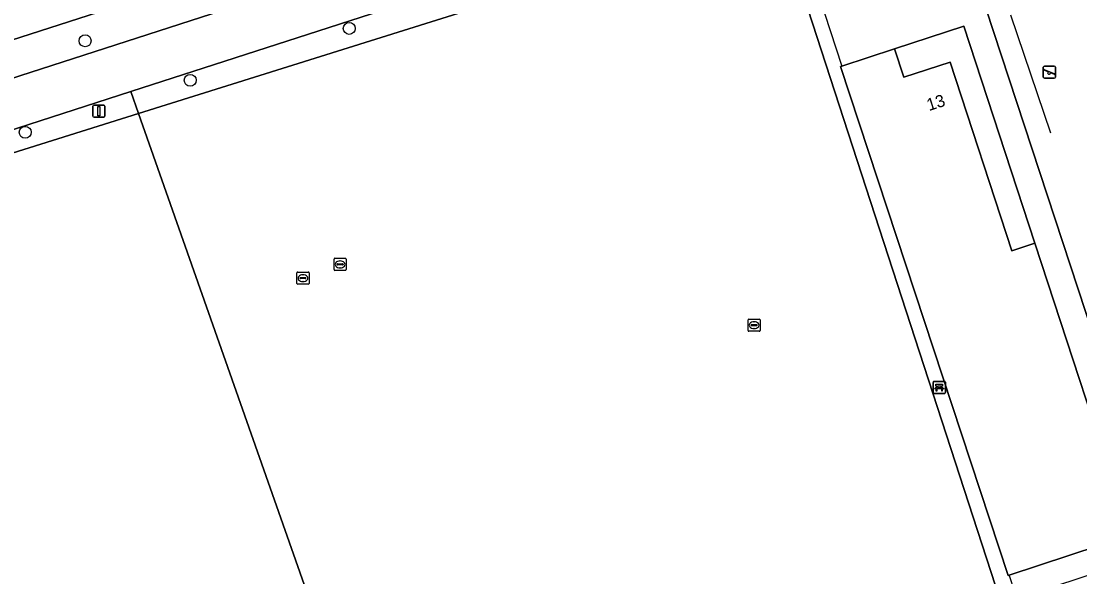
# Model space of a CAD drawing. Extents: x 158086 to 159499, y 382904 to 383981.
# Drawn here: x 159252.9 to 159339.6, y 383042.2 to 383087.6 of the extents above; entities that cross this region are included whole.
import ezdxf

# ---------------------------------------------------------------- set-up
doc = ezdxf.new("R2010")
doc.units = 0
for name, color, linetype in [('IMGEO_Bank', 7, 'Continuous'), ('IMGEO_Berm_groen', 7, 'Continuous'), ('IMGEO_Boom', 7, 'Continuous'), ('IMGEO_Fietspad_gesloten', 7, 'Continuous'), ('IMGEO_Groenvoorziening', 7, 'Continuous'), ('IMGEO_Hek', 7, 'Continuous'), ('IMGEO_Lichtmast', 7, 'Continuous'), ('IMGEO_Pand', 7, 'Continuous'), ('IMGEO_Pand_nummerreeks', 7, 'Continuous'), ('IMGEO_Pand_overbouw', 7, 'Continuous'), ('IMGEO_Speelvoorziening', 7, 'Continuous'), ('IMGEO_Terreindeel_gesloten', 7, 'Continuous'), ('IMGEO_Voetpad_open', 7, 'Continuous'), ('IMGEO_Waterleidingput', 7, 'Continuous')]:
    doc.layers.add(name, color=color, linetype=linetype)

msp = doc.modelspace()

# ---------------------------------------------------------------- linework, layer by layer
at = {"layer": 'IMGEO_Bank'}
for p, q in [((159327.552, 383057.249), (159327.552, 383058.09)), ((159327.552, 383058.09), (159327.552, 383057.249)), ((159327.627, 383058.174), (159328.468, 383058.174)), ((159328.468, 383058.174), (159327.627, 383058.174)), ((159328.552, 383058.099), (159328.552, 383057.258)), ((159328.552, 383057.258), (159328.552, 383058.099)), ((159328.477, 383057.174), (159327.636, 383057.174)), ((159327.636, 383057.174), (159328.477, 383057.174)), ((159328.249, 383057.572), (159327.856, 383057.572)), ((159327.861, 383057.68), (159327.861, 383057.786)), ((159327.905, 383057.786), (159327.905, 383057.68)), ((159328.193, 383057.792), (159327.911, 383057.792)), ((159327.911, 383057.674), (159328.193, 383057.674)), ((159328.199, 383057.68), (159328.199, 383057.786)), ((159328.243, 383057.786), (159328.243, 383057.68))]:
    msp.add_line(p, q, dxfattribs=at)
for points in [[(159327.855, 383057.792), (159327.769, 383057.792), (159327.769, 383057.953), (159328.332, 383057.953), (159328.332, 383057.792), (159328.249, 383057.792)], [(159327.799, 383057.572), (159327.657, 383057.572), (159327.769, 383057.674), (159327.855, 383057.674)], [(159327.849, 383057.565), (159327.849, 383057.358), (159327.806, 383057.358), (159327.806, 383057.565)], [(159328.249, 383057.674), (159328.332, 383057.674), (159328.444, 383057.572), (159328.305, 383057.572)], [(159328.299, 383057.565), (159328.299, 383057.358), (159328.255, 383057.358), (159328.255, 383057.565)]]:
    msp.add_lwpolyline(points, dxfattribs=at)
for centre, radius, start, end in [((159327.63, 383058.096), 0.0779, 92.4484, 184.28452), ((159327.63, 383058.096), 0.0779, 92.4484, 184.28452), ((159328.474, 383058.096), 0.0779, 2.4484, 94.28452), ((159328.474, 383058.096), 0.0779, 2.4484, 94.28452), ((159327.63, 383057.252), 0.0779, 182.4484, 274.28452), ((159327.63, 383057.252), 0.0779, 182.4484, 274.28452), ((159327.799, 383057.565), 0.00671, 2.89567, 87.10433), ((159327.856, 383057.565), 0.00671, 92.89567, 177.10433), ((159327.854, 383057.785), 0.00671, 2.89567, 87.10433), ((159327.854, 383057.681), 0.00671, 272.89567, 357.10433), ((159327.911, 383057.785), 0.00671, 92.89567, 177.10433), ((159327.911, 383057.681), 0.00671, 182.89567, 267.10433), ((159328.193, 383057.785), 0.00671, 2.89567, 87.10433), ((159328.193, 383057.681), 0.00671, 272.89567, 357.10433), ((159328.25, 383057.785), 0.00671, 92.89567, 177.10433), ((159328.25, 383057.681), 0.00671, 182.89567, 267.10433), ((159328.248, 383057.565), 0.00671, 2.89567, 87.10433), ((159328.305, 383057.565), 0.00671, 92.89567, 177.10433), ((159328.474, 383057.252), 0.0779, 272.4484, 4.28452), ((159328.474, 383057.252), 0.0779, 272.4484, 4.28452)]:
    msp.add_arc(centre, radius, start, end, dxfattribs=at)
at = {"layer": 'IMGEO_Berm_groen'}
for points in [[(159315.771, 383106.592), (159193.088, 383067.117), (159176.27, 383061.706)], [(159177.244, 383058.86), (159177.648, 383058.93), (159297.331, 383097.582)]]:
    msp.add_lwpolyline(points, dxfattribs=at)
at = {"layer": 'IMGEO_Boom'}
for centre in [(159279.757, 383087.05), (159258.135, 383086.034), (159266.734, 383082.802), (159253.229, 383078.548)]:
    msp.add_circle(centre, 0.489, dxfattribs=at)
at = {"layer": 'IMGEO_Fietspad_gesloten'}
for points in [[(159377.79, 383123.598), (159374.903, 383122.66), (159372.086, 383121.745), (159367.174, 383120.149), (159363.33, 383118.901), (159324.24, 383106.205), (159321.878, 383105.448), (159315.701, 383103.469), (159297.331, 383097.582), (159177.648, 383058.93), (159177.244, 383058.86), (159166.485, 383055.346), (159160.786, 383053.402), (159160.223, 383052.886)], [(159261.875, 383081.887), (159287.491, 383090.169), (159295.794, 383092.884), (159303.083, 383095.497), (159305.544, 383096.3), (159311.753, 383098.326), (159317.551, 383100.185), (159321.221, 383101.374), (159326.907, 383103.238), (159327.14, 383103.322), (159328.854, 383103.889), (159375.788, 383119.176), (159375.992, 383119.243), (159376.625, 383119.449)], [(159159.592, 383052.47), (159146.453, 383048.648), (159146.197, 383048.666), (159139.088, 383046.362), (159072.436, 383025.018), (159072.384, 383025.18), (159065.84, 383023.087), (159067.396, 383018.015), (159067.776, 383018.119), (159068.411, 383016.229), (159071.934, 383017.153), (159072.865, 383020.766), (159127.162, 383038.33), (159169.93, 383052.158), (159261.875, 383081.887)]]:
    msp.add_lwpolyline(points, dxfattribs=at)
at = {"layer": 'IMGEO_Groenvoorziening'}
for points in [[(159306.328, 383093.821), (159305.544, 383096.3), (159303.083, 383095.497), (159295.794, 383092.884), (159287.491, 383090.169), (159261.875, 383081.887), (159262.51, 383080.083)], [(159261.875, 383081.887), (159169.93, 383052.158), (159170.278, 383051.14), (159262.51, 383080.083)], [(159262.51, 383080.083), (159170.278, 383051.14), (159073.361, 383019.728), (159072.548, 383017.804), (159094.248, 382956.684), (159183.625, 382985.215), (159284.422, 383017.829)]]:
    msp.add_lwpolyline(points, close=True, dxfattribs=at)
msp.add_lwpolyline([(159333.023, 383040.342), (159314.767, 383096.483), (159312.586, 383095.787), (159306.328, 383093.821), (159262.51, 383080.083), (159284.422, 383017.829)], dxfattribs=at)
at = {"layer": 'IMGEO_Hek'}
for points in [[(159315.869, 383096.835), (159320.071, 383083.957)], [(159333.887, 383088.166), (159337.151, 383078.514)], [(159284.422, 383017.829), (159261.875, 383081.887)], [(159337.111, 383032.176), (159337.033, 383032.412), (159333.777, 383042.332)]]:
    msp.add_lwpolyline(points, dxfattribs=at)
at = {"layer": 'IMGEO_Lichtmast'}
for p, q in [((159258.764, 383079.882), (159258.764, 383080.682)), ((159258.764, 383080.682), (159258.764, 383079.882)), ((159258.864, 383080.782), (159259.654, 383080.782)), ((159259.654, 383080.782), (159258.864, 383080.782)), ((159259.754, 383080.682), (159259.754, 383079.882)), ((159259.754, 383079.882), (159259.754, 383080.682)), ((159259.654, 383079.782), (159258.864, 383079.782)), ((159258.864, 383079.782), (159259.654, 383079.782))]:
    msp.add_line(p, q, dxfattribs=at)
msp.add_lwpolyline([(159259.184, 383080.657), (159259.334, 383080.657), (159259.334, 383079.907), (159259.184, 383079.907), (159259.184, 383080.657)], dxfattribs=at)
for centre, start, end in [((159258.864, 383080.682), 90, 180), ((159258.864, 383080.682), 90, 180), ((159259.654, 383080.682), 0, 90), ((159259.654, 383080.682), 360, 90), ((159258.864, 383079.882), 180, 270), ((159258.864, 383079.882), 180, 270), ((159259.654, 383079.882), 270, 0), ((159259.654, 383079.882), 270, 0)]:
    msp.add_arc(centre, 0.1, start, end, dxfattribs=at)
at = {"layer": 'IMGEO_Pand'}
msp.add_lwpolyline([(159335.881, 383069.466), (159333.996, 383068.841), (159328.94, 383084.286), (159325.149, 383083.048), (159324.376, 383085.377), (159320.071, 383083.957), (159319.958, 383083.92), (159333.687, 383042.302), (159343.708, 383045.587)], close=True, dxfattribs=at)
at = {"layer": 'IMGEO_Pand_overbouw'}
msp.add_lwpolyline([(159324.376, 383085.377), (159325.149, 383083.048), (159328.94, 383084.286), (159333.996, 383068.841), (159335.881, 383069.466), (159330.064, 383087.235)], close=True, dxfattribs=at)
at = {"layer": 'IMGEO_Speelvoorziening'}
for p, q in [((159336.673, 383083.969), (159337.463, 383083.969)), ((159337.463, 383083.969), (159336.673, 383083.969)), ((159336.573, 383083.069), (159336.573, 383083.869)), ((159336.573, 383083.869), (159336.573, 383083.069)), ((159336.956, 383083.497), (159336.617, 383083.634)), ((159336.642, 383083.694), (159337.518, 383083.341)), ((159337.494, 383083.281), (159337.154, 383083.418)), ((159337.563, 383083.869), (159337.563, 383083.069)), ((159337.563, 383083.069), (159337.563, 383083.869)), ((159337.463, 383082.969), (159336.673, 383082.969)), ((159336.673, 383082.969), (159337.463, 383082.969))]:
    msp.add_line(p, q, dxfattribs=at)
for centre, radius, start, end in [((159336.673, 383083.869), 0.1, 90, 180), ((159336.673, 383083.869), 0.1, 90, 180), ((159337.463, 383083.869), 0.1, 0, 90), ((159337.463, 383083.869), 0.1, 360, 90), ((159336.673, 383083.069), 0.1, 180, 270), ((159336.673, 383083.069), 0.1, 180, 270), ((159336.63, 383083.664), 0.0327, 68.07798, 248.07798), ((159337.035, 383083.407), 0.12, 130.99278, 5.16318), ((159337.463, 383083.069), 0.1, 270, 0), ((159337.463, 383083.069), 0.1, 270, 0), ((159337.506, 383083.311), 0.0327, 248.07798, 68.07798)]:
    msp.add_arc(centre, radius, start, end, dxfattribs=at)
at = {"layer": 'IMGEO_Terreindeel_gesloten'}
msp.add_lwpolyline([(159372.877, 383110.664), (159329.367, 383096.375), (159346.333, 383044.714), (159389.843, 383059.002)], close=True, dxfattribs=at)
at = {"layer": 'IMGEO_Voetpad_open'}
msp.add_lwpolyline([(159176.27, 383061.706), (159193.088, 383067.117), (159315.771, 383106.592)], dxfattribs=at)
for points in [[(159329.367, 383096.375), (159327.945, 383100.704), (159327.772, 383100.649), (159322.046, 383098.83), (159318.351, 383097.627), (159315.869, 383096.835), (159314.767, 383096.483), (159333.023, 383040.342), (159333.144, 383039.973), (159334.414, 383040.391), (159337.011, 383041.245), (159346.12, 383044.24), (159346.333, 383044.714)], [(159330.064, 383087.235), (159335.881, 383069.466), (159343.708, 383045.587), (159333.687, 383042.302), (159319.958, 383083.92), (159320.071, 383083.957), (159324.376, 383085.377)], [(159335.881, 383069.466), (159330.064, 383087.235), (159324.376, 383085.377), (159325.149, 383083.048), (159328.94, 383084.286), (159333.996, 383068.841)]]:
    msp.add_lwpolyline(points, close=True, dxfattribs=at)
at = {"layer": 'IMGEO_Waterleidingput'}
for p, q in [((159278.507, 383067.316), (159278.507, 383068.168)), ((159278.582, 383068.242), (159279.434, 383068.242)), ((159278.766, 383067.736), (159278.766, 383067.748)), ((159279.204, 383067.699), (159278.806, 383067.699)), ((159278.809, 383067.785), (159279.207, 383067.785)), ((159279.018, 383067.462), (159278.993, 383067.462)), ((159278.995, 383068.022), (159279.02, 383068.022)), ((159279.25, 383067.748), (159279.25, 383067.736)), ((159279.508, 383068.168), (159279.508, 383067.316)), ((159275.462, 383066.192), (159275.462, 383067.044)), ((159275.537, 383067.118), (159276.389, 383067.118)), ((159275.721, 383066.612), (159275.721, 383066.624)), ((159275.764, 383066.661), (159276.162, 383066.661)), ((159275.95, 383066.898), (159275.975, 383066.898)), ((159276.205, 383066.624), (159276.205, 383066.612)), ((159276.463, 383067.044), (159276.463, 383066.192)), ((159279.434, 383067.242), (159278.582, 383067.242)), ((159276.389, 383066.118), (159275.537, 383066.118)), ((159276.159, 383066.575), (159275.761, 383066.575)), ((159275.973, 383066.338), (159275.948, 383066.338)), ((159312.397, 383062.342), (159312.397, 383063.194)), ((159312.472, 383063.268), (159313.324, 383063.268)), ((159313.398, 383063.194), (159313.398, 383062.342)), ((159313.324, 383062.268), (159312.472, 383062.268)), ((159312.656, 383062.762), (159312.656, 383062.774)), ((159313.094, 383062.725), (159312.696, 383062.725)), ((159312.699, 383062.811), (159313.097, 383062.811)), ((159312.908, 383062.488), (159312.883, 383062.488)), ((159312.885, 383063.048), (159312.91, 383063.048)), ((159313.14, 383062.774), (159313.14, 383062.762))]:
    msp.add_line(p, q, dxfattribs=at)
for points in [[(159278.507, 383067.316), (159278.507, 383068.168)], [(159278.582, 383068.242), (159279.434, 383068.242)], [(159279.508, 383068.168), (159279.508, 383067.316)], [(159275.462, 383066.192), (159275.462, 383067.044)], [(159275.537, 383067.118), (159276.389, 383067.118)], [(159276.463, 383067.044), (159276.463, 383066.192)], [(159279.434, 383067.242), (159278.582, 383067.242)], [(159276.389, 383066.118), (159275.537, 383066.118)], [(159312.397, 383062.342), (159312.397, 383063.194)], [(159312.472, 383063.268), (159313.324, 383063.268)], [(159313.398, 383063.194), (159313.398, 383062.342)], [(159313.324, 383062.268), (159312.472, 383062.268)]]:
    msp.add_lwpolyline(points, dxfattribs=at)
for centre, radius, start, end in [((159278.584, 383068.166), 0.0765, 91.55205, 178.44795), ((159278.584, 383068.166), 0.0765, 91.55205, 178.44795), ((159278.806, 383067.745), 0.0403, 85.87752, 175.75265), ((159278.803, 383067.735), 0.0366, 178.93798, 274.71019), ((159279.207, 383067.742), 0.043, 264.86636, 352.45326), ((159279.211, 383067.747), 0.0386, 1.73085, 96.63898), ((159279.432, 383068.166), 0.0765, 1.55205, 88.44795), ((159279.432, 383068.166), 0.0765, 1.55205, 88.44795), ((159275.539, 383067.042), 0.0765, 91.55205, 178.44795), ((159275.539, 383067.042), 0.0765, 91.55205, 178.44795), ((159275.761, 383066.621), 0.0403, 85.87752, 175.75265), ((159275.758, 383066.611), 0.0366, 178.93798, 274.71019), ((159276.162, 383066.618), 0.043, 264.86636, 352.45326), ((159276.166, 383066.623), 0.0386, 1.73085, 96.63898), ((159276.387, 383067.042), 0.0765, 1.55205, 88.44795), ((159276.387, 383067.042), 0.0765, 1.55205, 88.44795), ((159278.584, 383067.318), 0.0765, 181.55205, 268.44795), ((159278.584, 383067.318), 0.0765, 181.55205, 268.44795), ((159279.432, 383067.318), 0.0765, 271.55205, 358.44795), ((159279.432, 383067.318), 0.0765, 271.55205, 358.44795), ((159275.539, 383066.194), 0.0765, 181.55205, 268.44795), ((159275.539, 383066.194), 0.0765, 181.55205, 268.44795), ((159276.387, 383066.194), 0.0765, 271.55205, 358.44795), ((159276.387, 383066.194), 0.0765, 271.55205, 358.44795), ((159312.474, 383063.192), 0.0765, 91.55205, 178.44795), ((159312.474, 383063.192), 0.0765, 91.55205, 178.44795), ((159313.322, 383063.192), 0.0765, 1.55205, 88.44795), ((159313.322, 383063.192), 0.0765, 1.55205, 88.44795), ((159312.474, 383062.344), 0.0765, 181.55205, 268.44795), ((159312.474, 383062.344), 0.0765, 181.55205, 268.44795), ((159312.696, 383062.771), 0.0403, 85.87752, 175.75265), ((159312.693, 383062.761), 0.0366, 178.93798, 274.71019), ((159313.097, 383062.768), 0.043, 264.86636, 352.45326), ((159313.101, 383062.773), 0.0386, 1.73085, 96.63898), ((159313.322, 383062.344), 0.0765, 271.55205, 358.44795), ((159313.322, 383062.344), 0.0765, 271.55205, 358.44795)]:
    msp.add_arc(centre, radius, start, end, dxfattribs=at)
for centre, major_axis, ratio, start_param, end_param in [((159278.994, 383067.742), (-0.387, 0.002), 0.722429, 4.712389, 7.853982), ((159279.019, 383067.742), (-0.39, 0.002), 0.717154, 1.570796, 4.712389), ((159275.949, 383066.618), (-0.387, 0.002), 0.722429, 4.712389, 7.853982), ((159275.974, 383066.618), (-0.39, 0.002), 0.717154, 1.570796, 4.712389), ((159312.884, 383062.768), (-0.387, 0.002), 0.722429, 4.712389, 7.853982), ((159312.909, 383062.768), (-0.39, 0.002), 0.717154, 1.570796, 4.712389)]:
    msp.add_ellipse(centre, major_axis=major_axis, ratio=ratio, start_param=start_param, end_param=end_param, dxfattribs=at)

# ---------------------------------------------------------------- texts
at = {"layer": 'IMGEO_Pand_nummerreeks'}
msp.add_text('13', height=1, rotation=17.93102, dxfattribs=at).set_placement((159327.215, 383080.283))

doc.saveas('drawing.dxf')
